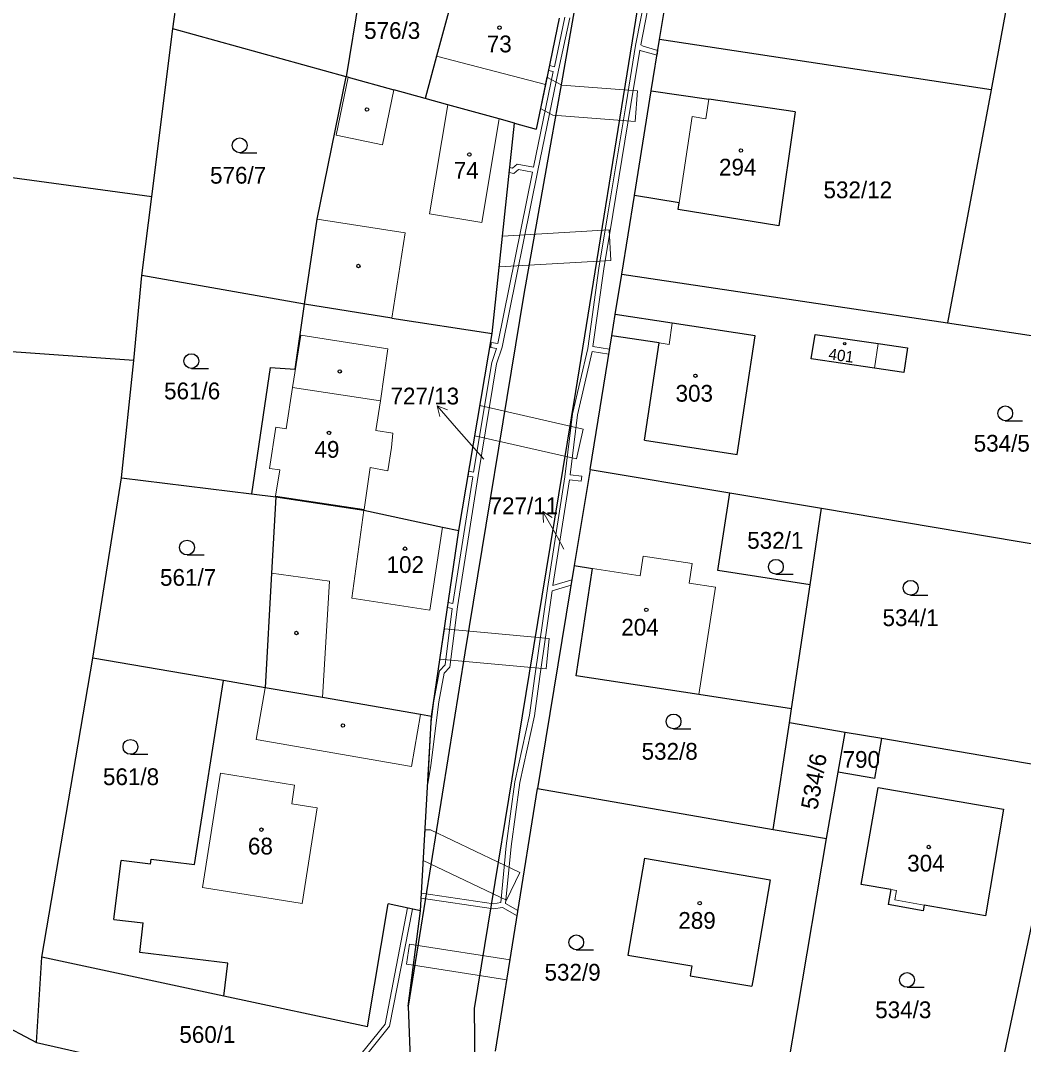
# Model space of a CAD drawing. Extents: x -701211 to -698780, y -1014269 to -1012378.
# Drawn here: x -700301.5 to -700199.9, y -1013232.4 to -1013128.7 of the extents above; entities that cross this region are included whole.
import ezdxf
from ezdxf.enums import TextEntityAlignment as Align

# ---------------------------------------------------------------- set-up
doc = ezdxf.new("R2010")
doc.units = 0
doc.header["$LTSCALE"] = 0.68
for name, color, linetype, lineweight in [('1', 7, 'Continuous', 25), ('13', 7, 'Continuous', 13), ('3', 7, 'Continuous', 25), ('4', 7, 'Continuous', 13), ('5', 7, 'Continuous', 25), ('7', 7, 'Continuous', 13)]:
    doc.layers.add(name, color=color, linetype=linetype, lineweight=lineweight)
doc.layers.add('2', color=7, linetype='Continuous')

msp = doc.modelspace()

# ---------------------------------------------------------------- linework, layer by layer
at = {"layer": '1'}
for p, q in [((-700286.09, -1013129.54), (-700284.46, -1013117.81)), ((-700200.28, -1013120.15), (-700203.17, -1013135.7)), ((-700236.76, -1013130.61), (-700235.18, -1013120.86)), ((-700266.61, -1013122.7), (-700268.52, -1013134.38)), ((-700244.73, -1013123.83), (-700246.8, -1013135.58)), ((-700245.26, -1013166.25), (-700238.58, -1013124.98)), ((-700257.55, -1013125.65), (-700259.35, -1013132.28)), ((-700246.94, -1013128.43), (-700248.32, -1013135.17)), ((-700288.22, -1013146.5), (-700286.09, -1013129.54)), ((-700268.52, -1013134.38), (-700286.09, -1013129.54)), ((-700237.6, -1013135.8), (-700236.76, -1013130.61)), ((-700203.17, -1013135.7), (-700236.76, -1013130.61)), ((-700259.35, -1013132.28), (-700260.52, -1013136.59)), ((-700271.45, -1013148.82), (-700268.52, -1013134.38)), ((-700268.33, -1013134.43), (-700268.52, -1013134.38)), ((-700268.33, -1013134.43), (-700263.69, -1013135.71)), ((-700260.52, -1013136.59), (-700263.69, -1013135.71)), ((-700248.32, -1013135.17), (-700249.25, -1013139.69)), ((-700246.8, -1013135.58), (-700247.72, -1013140.63)), ((-700239.31, -1013146.4), (-700237.6, -1013135.8)), ((-700237.6, -1013135.8), (-700231.77, -1013136.65)), ((-700203.17, -1013135.7), (-700207.57, -1013159.32)), ((-700258.23, -1013137.22), (-700260.52, -1013136.59)), ((-700223.01, -1013137.93), (-700231.77, -1013136.65)), ((-700253.03, -1013138.65), (-700258.23, -1013137.22)), ((-700223.01, -1013137.93), (-700224.68, -1013149.49)), ((-700251.47, -1013139.08), (-700253.03, -1013138.65)), ((-700253.73, -1013160.38), (-700251.47, -1013139.08)), ((-700251.47, -1013139.08), (-700249.25, -1013139.69)), ((-700247.72, -1013140.63), (-700250.52, -1013156.39)), ((-700324.78, -1013141.51), (-700288.22, -1013146.5)), ((-700289.23, -1013154.51), (-700288.22, -1013146.5)), ((-700240.6, -1013154.36), (-700239.31, -1013146.4)), ((-700234.77, -1013147.14), (-700239.31, -1013146.4)), ((-700234.88, -1013147.83), (-700234.77, -1013147.14)), ((-700224.68, -1013149.49), (-700234.88, -1013147.83)), ((-700272.73, -1013157.41), (-700271.45, -1013148.82)), ((-700290.05, -1013163.11), (-700289.23, -1013154.51)), ((-700272.73, -1013157.41), (-700289.23, -1013154.51)), ((-700241.26, -1013158.46), (-700240.6, -1013154.36)), ((-700240.6, -1013154.36), (-700207.57, -1013159.32)), ((-700250.52, -1013156.39), (-700256.49, -1013192.73)), ((-700273.69, -1013163.99), (-700272.73, -1013157.41)), ((-700263.9, -1013158.82), (-700272.73, -1013157.41)), ((-700241.61, -1013160.61), (-700241.26, -1013158.46)), ((-700235.47, -1013159.35), (-700241.26, -1013158.46)), ((-700290.05, -1013163.11), (-700343.52, -1013159.34)), ((-700263.9, -1013158.82), (-700253.73, -1013160.38)), ((-700227.07, -1013160.64), (-700235.47, -1013159.35)), ((-700207.57, -1013159.32), (-700186.8, -1013162.44)), ((-700257.1, -1013180.34), (-700253.73, -1013160.38)), ((-700243.8, -1013174.15), (-700241.61, -1013160.61)), ((-700236.79, -1013161.34), (-700241.61, -1013160.61)), ((-700228.91, -1013172.63), (-700227.07, -1013160.64)), ((-700221.39, -1013162.96), (-700221.01, -1013160.49)), ((-700221.01, -1013160.49), (-700214.62, -1013161.4)), ((-700238.3, -1013171.19), (-700236.79, -1013161.34)), ((-700214.62, -1013161.4), (-700211.64, -1013161.84)), ((-700211.64, -1013161.84), (-700212, -1013164.34)), ((-700291.3, -1013175.01), (-700290.05, -1013163.11)), ((-700276.21, -1013163.82), (-700278.11, -1013176.62)), ((-700276.21, -1013163.82), (-700273.69, -1013163.99)), ((-700214.99, -1013163.91), (-700221.39, -1013162.96)), ((-700212, -1013164.34), (-700214.99, -1013163.91)), ((-700249.93, -1013194.8), (-700245.26, -1013166.25)), ((-700238.3, -1013171.19), (-700228.91, -1013172.63)), ((-700243.8, -1013174.15), (-700245.41, -1013183.9)), ((-700243.8, -1013174.15), (-700229.64, -1013176.53)), ((-700294.18, -1013193.26), (-700291.3, -1013175.01)), ((-700291.3, -1013175.01), (-700278.11, -1013176.62)), ((-700278.11, -1013176.62), (-700275.63, -1013176.92)), ((-700275.63, -1013176.92), (-700276.07, -1013184.67)), ((-700275.63, -1013176.92), (-700266.72, -1013178.29)), ((-700229.64, -1013176.53), (-700220.36, -1013178.09)), ((-700266.72, -1013178.29), (-700258.75, -1013179.99)), ((-700221.51, -1013185.84), (-700220.36, -1013178.09)), ((-700220.36, -1013178.09), (-700191.16, -1013183)), ((-700259.86, -1013199.17), (-700257.1, -1013180.34)), ((-700258.75, -1013179.99), (-700257.1, -1013180.34)), ((-700276.07, -1013184.67), (-700276.73, -1013196.27)), ((-700245.41, -1013183.9), (-700249.13, -1013206.47)), ((-700245.41, -1013183.9), (-700243.56, -1013184.19)), ((-700245.22, -1013195.06), (-700243.56, -1013184.19)), ((-700223.38, -1013198.4), (-700221.51, -1013185.84)), ((-700256.49, -1013192.73), (-700262.25, -1013228.52)), ((-700299.37, -1013223.56), (-700294.18, -1013193.26)), ((-700280.94, -1013195.54), (-700294.18, -1013193.26)), ((-700255.51, -1013228.77), (-700249.93, -1013194.8)), ((-700283.9, -1013214.19), (-700280.94, -1013195.54)), ((-700276.73, -1013196.27), (-700280.94, -1013195.54)), ((-700232.77, -1013196.96), (-700245.22, -1013195.06)), ((-700270.9, -1013197.27), (-700276.73, -1013196.27)), ((-700223.38, -1013198.4), (-700232.77, -1013196.96)), ((-700260.99, -1013198.98), (-700270.9, -1013197.27)), ((-700259.86, -1013199.17), (-700260.99, -1013198.98)), ((-700260.99, -1013218.86), (-700259.86, -1013199.17)), ((-700223.59, -1013199.84), (-700223.38, -1013198.4)), ((-700217.95, -1013200.8), (-700223.59, -1013199.84)), ((-700218.65, -1013204.82), (-700217.95, -1013200.8)), ((-700214.23, -1013201.43), (-700217.95, -1013200.8)), ((-700214.94, -1013205.45), (-700214.23, -1013201.43)), ((-700195.73, -1013204.59), (-700214.23, -1013201.43)), ((-700219.83, -1013211.56), (-700218.65, -1013204.82)), ((-700214.94, -1013205.45), (-700218.65, -1013204.82)), ((-700203.56, -1013241.55), (-700195.73, -1013204.59)), ((-700216.32, -1013216.19), (-700214.6, -1013206.39)), ((-700214.6, -1013206.39), (-700201.9, -1013208.57)), ((-700253.38, -1013233.09), (-700249.13, -1013206.47)), ((-700201.9, -1013208.57), (-700203.73, -1013219.38)), ((-700225.25, -1013210.62), (-700219.83, -1013211.56)), ((-700224.3, -1013237.98), (-700219.83, -1013211.56)), ((-700288.35, -1013214.14), (-700288.29, -1013213.65)), ((-700288.29, -1013213.65), (-700283.9, -1013214.19)), ((-700238.3, -1013213.52), (-700239.98, -1013223.35)), ((-700238.3, -1013213.52), (-700225.57, -1013215.72)), ((-700292.06, -1013219.74), (-700291.33, -1013213.78)), ((-700288.35, -1013214.14), (-700291.33, -1013213.78)), ((-700225.57, -1013215.72), (-700227.24, -1013225.58)), ((-700213.32, -1013216.72), (-700216.32, -1013216.19)), ((-700213.32, -1013216.72), (-700213.58, -1013218.24)), ((-700266.37, -1013230.61), (-700264.26, -1013218.16)), ((-700260.99, -1013218.86), (-700264.26, -1013218.16)), ((-700262.25, -1013228.52), (-700260.99, -1013218.86)), ((-700210.05, -1013218.86), (-700213.58, -1013218.24)), ((-700209.95, -1013218.29), (-700210.05, -1013218.86)), ((-700203.73, -1013219.38), (-700209.95, -1013218.29)), ((-700292.06, -1013219.74), (-700289.08, -1013220.1)), ((-700289.44, -1013223.08), (-700289.08, -1013220.1)), ((-700299.91, -1013232.2), (-700299.37, -1013223.56)), ((-700280.92, -1013227.5), (-700299.37, -1013223.56)), ((-700280.51, -1013224.17), (-700289.44, -1013223.08)), ((-700239.98, -1013223.35), (-700233.49, -1013224.46)), ((-700280.92, -1013227.5), (-700280.51, -1013224.17)), ((-700233.49, -1013224.46), (-700233.66, -1013225.44)), ((-700233.66, -1013225.44), (-700227.41, -1013226.52)), ((-700227.24, -1013225.58), (-700227.41, -1013226.52)), ((-700307.52, -1013228.16), (-700299.91, -1013232.2)), ((-700266.37, -1013230.61), (-700280.92, -1013227.5)), ((-700262.25, -1013228.52), (-700261.8, -1013239.32)), ((-700255.37, -1013240.13), (-700255.51, -1013228.77)), ((-700299.91, -1013232.2), (-700291.57, -1013234.1))]:
    msp.add_line(p, q, dxfattribs=at)
for points in [[(-700221.51, -1013185.84), (-700230.84, -1013184.41), (-700229.64, -1013176.53)], [(-700249.13, -1013206.47), (-700225.25, -1013210.62), (-700223.59, -1013199.84)]]:
    msp.add_lwpolyline(points, dxfattribs=at)
at = {"layer": '13'}
for points in [[(-700237.61, -1013123.14), (-700239.19, -1013131.2), (-700240.16, -1013137.11), (-700242.01, -1013148.26), (-700242.92, -1013153.76), (-700244.04, -1013161.89), (-700245.57, -1013168.54), (-700246.35, -1013174.9), (-700248.13, -1013186.23), (-700249.4, -1013195.09), (-700249.94, -1013199.05), (-700251.41, -1013205.8), (-700252.3, -1013212.29), (-700252.86, -1013218.04), (-700253.6, -1013218.17), (-700260.89, -1013217.08), (-700260.92, -1013217.58), (-700253.6, -1013218.67), (-700252.68, -1013218.52), (-700251.19, -1013219.38), (-700251.11, -1013218.85), (-700252.37, -1013218.12), (-700251.8, -1013212.35), (-700250.91, -1013205.88), (-700249.44, -1013199.13), (-700248.9, -1013195.15), (-700247.66, -1013186.46), (-700245.73, -1013185.87), (-700245.64, -1013185.33), (-700247.57, -1013185.91), (-700245.89, -1013175.21), (-700244.71, -1013175.35), (-700244.65, -1013174.85), (-700245.82, -1013174.71), (-700245.07, -1013168.62), (-700243.6, -1013162.2), (-700241.91, -1013162.47), (-700241.83, -1013161.98), (-700243.51, -1013161.71), (-700242.42, -1013153.84), (-700241.51, -1013148.34), (-700239.66, -1013137.19), (-700238.76, -1013131.67), (-700238.62, -1013131.75), (-700237.02, -1013132.2), (-700236.94, -1013131.71), (-700238.42, -1013131.29), (-700238.66, -1013131.13), (-700237.13, -1013123.28)], [(-700246.36, -1013128.33), (-700247.42, -1013133.36), (-700247.93, -1013133.25), (-700248.03, -1013133.74), (-700247.53, -1013133.85), (-700249.53, -1013143.55), (-700251.19, -1013143.22), (-700251.68, -1013143.63), (-700251.95, -1013143.58), (-700252, -1013144.08), (-700251.54, -1013144.17), (-700251.05, -1013143.76), (-700249.63, -1013144.04), (-700253.14, -1013161.41), (-700253.81, -1013161.3), (-700253.87, -1013161.79), (-700253.27, -1013161.89), (-700253.75, -1013163.34), (-700255.6, -1013174.43), (-700256.09, -1013174.34), (-700256.17, -1013174.84), (-700255.69, -1013174.92), (-700257.71, -1013187.75), (-700258.17, -1013187.64), (-700258.24, -1013188.13), (-700257.78, -1013188.24), (-700258.48, -1013193.96), (-700259.05, -1013194.57), (-700259.62, -1013197.61), (-700259.89, -1013199.77), (-700260.25, -1013205.99), (-700259.94, -1013204.15), (-700259.12, -1013197.69), (-700258.59, -1013194.81), (-700258, -1013194.18), (-700257.25, -1013188.08), (-700255.15, -1013174.76), (-700253.27, -1013163.46), (-700252.7, -1013161.78), (-700249.09, -1013143.89), (-700246.99, -1013133.71), (-700245.86, -1013128.41)]]:
    msp.add_lwpolyline(points, dxfattribs=at)
for points in [[(-700248.17, -1013134.42), (-700248.82, -1013137.59), (-700247.56, -1013138.26), (-700239.22, -1013138.9), (-700238.98, -1013135.81), (-700246.67, -1013135.22)], [(-700252.68, -1013150.51), (-700253.01, -1013153.63), (-700241.7, -1013152.99), (-700241.87, -1013149.9)], [(-700254.96, -1013167.68), (-700255.48, -1013170.74), (-700245.18, -1013173.1), (-700244.49, -1013170.08)], [(-700258.56, -1013190.32), (-700259.01, -1013193.39), (-700248.24, -1013194.36), (-700247.96, -1013191.28)], [(-700260.7, -1013213.76), (-700252.26, -1013217.79), (-700250.92, -1013214.99), (-700259.98, -1013210.67), (-700260.52, -1013210.67)], [(-700264.57, -1013230.35), (-700267.71, -1013234.24), (-700267.9, -1013235.82), (-700267.81, -1013238.27), (-700267.76, -1013239.63), (-700268.39, -1013244.75), (-700267.9, -1013244.86), (-700267.26, -1013239.65), (-700267.31, -1013238.35), (-700267.4, -1013235.84), (-700267.23, -1013234.44), (-700264.11, -1013230.57), (-700261.8, -1013218.69), (-700262.3, -1013218.58)], [(-700261.71, -1013224.38), (-700261.45, -1013222.36), (-700262.1, -1013222.26), (-700262.41, -1013224.27)], [(-700261.45, -1013222.36), (-700261.71, -1013224.38), (-700252.23, -1013225.85), (-700251.9, -1013223.85)]]:
    msp.add_lwpolyline(points, close=True, dxfattribs=at)
at = {"layer": '3'}
for p, q in [((-700279.303, -1013142.08), (-700277.553, -1013142.08)), ((-700284.203, -1013163.93), (-700282.453, -1013163.93)), ((-700201.733, -1013169.23), (-700199.983, -1013169.23)), ((-700284.643, -1013182.82), (-700282.893, -1013182.82)), ((-700224.973, -1013184.77), (-700223.223, -1013184.77)), ((-700211.323, -1013186.9), (-700209.573, -1013186.9)), ((-700235.343, -1013200.44), (-700233.593, -1013200.44)), ((-700290.373, -1013203.01), (-700288.623, -1013203.01)), ((-700245.203, -1013222.82), (-700243.453, -1013222.82)), ((-700211.683, -1013226.62), (-700209.933, -1013226.62))]:
    msp.add_line(p, q, dxfattribs=at)
for centre in [(-700279.3029, -1013141.3298), (-700284.2029, -1013163.1798), (-700201.7329, -1013168.4798), (-700284.6429, -1013182.0698), (-700224.9729, -1013184.0198), (-700211.3229, -1013186.1498), (-700235.3429, -1013199.6898), (-700290.3729, -1013202.2598), (-700245.2029, -1013222.0698), (-700211.6829, -1013225.8698)]:
    msp.add_circle(centre, 0.75, dxfattribs=at)
at = {"layer": '4'}
for p, q in [((-700259.35, -1013132.28), (-700248.32, -1013135.17)), ((-700269.52, -1013140.3), (-700268.33, -1013134.43)), ((-700264.82, -1013141.26), (-700263.69, -1013135.71)), ((-700231.77, -1013136.65), (-700232.07, -1013138.63)), ((-700254.77, -1013149.13), (-700253.03, -1013138.65)), ((-700269.52, -1013140.3), (-700264.82, -1013141.26)), ((-700271.45, -1013148.82), (-700262.55, -1013150.2)), ((-700262.55, -1013150.2), (-700263.9, -1013158.82)), ((-700235.47, -1013159.35), (-700235.8, -1013161.49)), ((-700273.12, -1013160.55), (-700273.97, -1013165.86)), ((-700264.3, -1013161.95), (-700273.12, -1013160.55)), ((-700236.79, -1013161.34), (-700235.8, -1013161.49)), ((-700214.99, -1013163.91), (-700214.62, -1013161.4)), ((-700265.03, -1013167.21), (-700264.3, -1013161.95)), ((-700274.61, -1013170.03), (-700273.97, -1013165.86)), ((-700273.97, -1013165.86), (-700265.03, -1013167.21)), ((-700265.03, -1013167.21), (-700265.5, -1013170.21)), ((-700276.28, -1013174.05), (-700275.64, -1013169.88)), ((-700275.64, -1013169.88), (-700274.61, -1013170.03)), ((-700265.5, -1013170.21), (-700263.8, -1013170.49)), ((-700263.8, -1013170.49), (-700263.93, -1013171.95)), ((-700263.93, -1013171.95), (-700264.28, -1013174.3)), ((-700275.24, -1013174.21), (-700276.28, -1013174.05)), ((-700275.67, -1013176.86), (-700275.24, -1013174.21)), ((-700266.07, -1013173.96), (-700266.69, -1013178.21)), ((-700264.28, -1013174.3), (-700266.07, -1013173.96)), ((-700266.69, -1013178.21), (-700275.67, -1013176.86)), ((-700260.05, -1013188.43), (-700258.75, -1013179.99)), ((-700238.72, -1013184.92), (-700238.41, -1013182.95)), ((-700270.22, -1013185.48), (-700276.07, -1013184.67)), ((-700238.72, -1013184.92), (-700243.56, -1013184.19)), ((-700270.9, -1013197.27), (-700270.22, -1013185.48)), ((-700231.1, -1013186.09), (-700233.77, -1013185.68)), ((-700232.77, -1013196.96), (-700231.1, -1013186.09)), ((-700277.64, -1013201.53), (-700276.73, -1013196.27)), ((-700261.9, -1013204.25), (-700260.99, -1013198.98)), ((-700261.9, -1013204.25), (-700277.64, -1013201.53)), ((-700281.24, -1013204.94), (-700283.08, -1013216.52)), ((-700273.74, -1013206.14), (-700281.24, -1013204.94)), ((-700274.04, -1013208.04), (-700273.74, -1013206.14)), ((-700271.45, -1013208.45), (-700274.04, -1013208.04)), ((-700272.99, -1013218.12), (-700271.45, -1013208.45)), ((-700283.08, -1013216.52), (-700272.99, -1013218.12)), ((-700212.76, -1013216.81), (-700213.32, -1013216.72)), ((-700212.93, -1013217.77), (-700212.76, -1013216.81)), ((-700209.95, -1013218.29), (-700212.93, -1013217.77))]:
    msp.add_line(p, q, dxfattribs=at)
for points in [[(-700254.77, -1013149.13), (-700260.06, -1013148.25), (-700258.23, -1013137.22)], [(-700232.07, -1013138.63), (-700233.45, -1013138.42), (-700234.77, -1013147.14)], [(-700260.05, -1013188.43), (-700267.96, -1013187.21), (-700266.72, -1013178.29)], [(-700238.41, -1013182.95), (-700233.47, -1013183.7), (-700233.77, -1013185.68)]]:
    msp.add_lwpolyline(points, dxfattribs=at)
at = {"layer": '5'}
for centre, radius in [((-700252.9768, -1013129.4092), 0.175), ((-700266.4068, -1013137.6992), 0.175), ((-700256.0368, -1013142.2592), 0.175), ((-700228.5168, -1013141.8492), 0.175), ((-700267.2768, -1013153.5492), 0.175), ((-700217.9946, -1013161.4094), 0.1172), ((-700269.1668, -1013164.2292), 0.175), ((-700233.1268, -1013164.6692), 0.175), ((-700270.2568, -1013170.4592), 0.175), ((-700262.5568, -1013182.1892), 0.175), ((-700238.1068, -1013188.3792), 0.175), ((-700273.5568, -1013190.7292), 0.175), ((-700268.8468, -1013200.0992), 0.175), ((-700277.1068, -1013210.6492), 0.175), ((-700209.4868, -1013212.4092), 0.175), ((-700232.6968, -1013218.0992), 0.175)]:
    msp.add_circle(centre, radius, dxfattribs=at)
at = {"layer": '7'}
for p, q in [((-700259.299, -1013167.705), (-700259.02, -1013168.789)), ((-700248.575, -1013178.405), (-700248.527, -1013179.524))]:
    msp.add_line(p, q, dxfattribs=at)
for points in [[(-700254.57, -1013173.12), (-700257.33, -1013169.97), (-700259.299, -1013167.705), (-700258.264, -1013168.132)], [(-700246.45, -1013182.25), (-700247.12, -1013181.03), (-700248.575, -1013178.405), (-700247.651, -1013179.038)]]:
    msp.add_lwpolyline(points, dxfattribs=at)

# ---------------------------------------------------------------- texts
at = {"layer": '2'}
for s, p in [('576/3', (-700266.7, -1013130.545)), ('73', (-700254.27, -1013131.905)), ('74', (-700257.61, -1013144.705)), ('294', (-700230.74, -1013144.385)), ('576/7', (-700282.31, -1013145.205)), ('532/12', (-700220.15, -1013146.685)), ('561/6', (-700286.97, -1013167.055)), ('303', (-700235.14, -1013167.295)), ('534/5', (-700204.93, -1013172.355)), ('49', (-700271.73, -1013172.975)), ('532/1', (-700227.88, -1013182.195)), ('102', (-700264.43, -1013184.645)), ('561/7', (-700287.38, -1013185.945)), ('534/1', (-700214.17, -1013190.025)), ('204', (-700240.64, -1013190.985)), ('532/8', (-700238.58, -1013203.565)), ('561/8', (-700293.16, -1013206.135)), ('68', (-700278.47, -1013213.165)), ('304', (-700211.67, -1013214.895)), ('289', (-700234.86, -1013220.695)), ('532/9', (-700248.42, -1013225.945)), ('534/3', (-700214.91, -1013229.745)), ('560/1', (-700285.42, -1013232.245))]:
    msp.add_text(s, height=1.7, dxfattribs=at).set_placement(p)
msp.add_text('401', height=1.14, rotation=352, dxfattribs=at).set_placement((-700218.4293, -1013163.1771), align=Align.CENTER)
for s, p in [('727/13', (-700260.55, -1013167.575)), ('727/11', (-700250.51, -1013178.695)), ('790', (-700216.319, -1013204.385))]:
    msp.add_text(s, height=1.7, dxfattribs=at).set_placement(p, align=Align.CENTER)
msp.add_text('534/6', height=1.7, rotation=80, dxfattribs=at).set_placement((-700220.781, -1013208.703))

doc.saveas('drawing.dxf')
